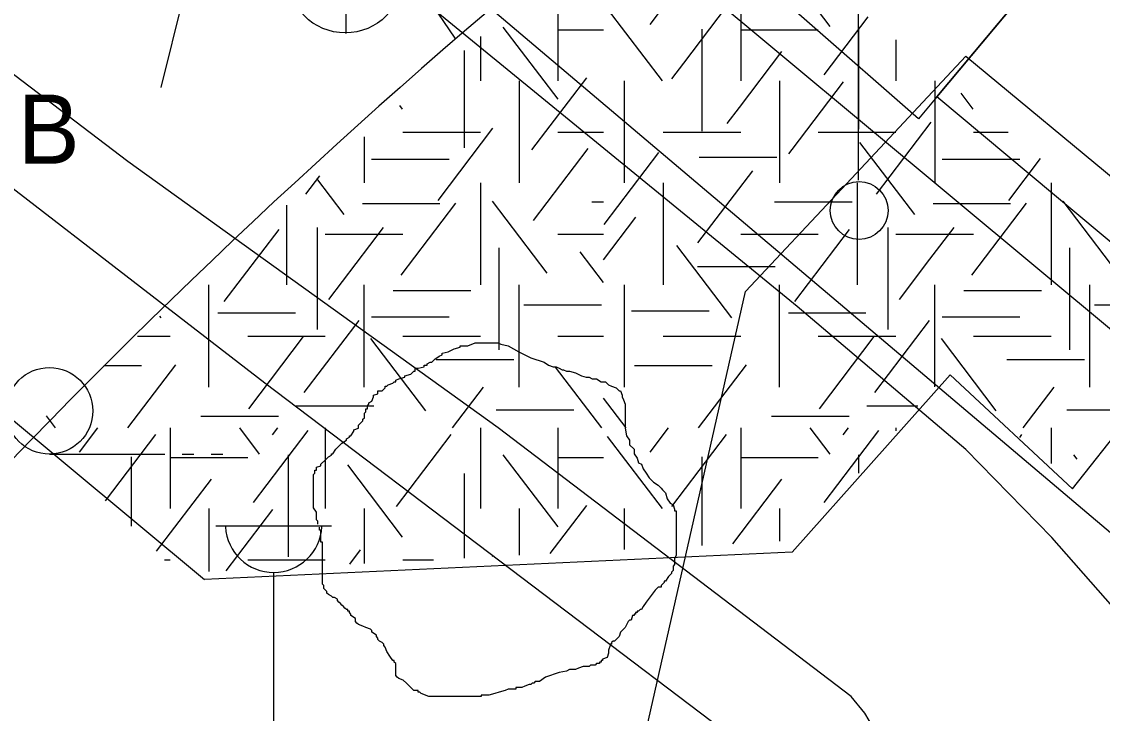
# Model space of a CAD drawing. Extents: x 419101 to 420177, y 4451541 to 4452254.
# Drawn here: x 420037 to 420055.71, y 4451798.88 to 4451810.86 of the extents above; entities that cross this region are included whole.
import ezdxf

# ---------------------------------------------------------------- set-up
doc = ezdxf.new("R2010")
doc.units = 0
for name, color, linetype in [('3_HALİHAZIR', 7, 'Continuous'), ('Level 10', 7, 'Continuous'), ('Level 3', 7, 'Continuous'), ('Level 41', 7, 'Continuous'), ('Level 60', 7, 'Continuous'), ('Level 62', 7, 'Continuous'), ('Level 9', 7, 'Continuous')]:
    doc.layers.add(name, color=color, linetype=linetype)

msp = doc.modelspace()

# ---------------------------------------------------------------- linework, layer by layer
at = {"layer": '3_HALİHAZIR'}
for p, q in [((420051.492, 4451808.114), (420051.492, 4451813.114)), ((420042.622, 4451810.659), (420042.622, 4451812.659)), ((420037.485, 4451803.369), (420039.485, 4451803.369)), ((420039.785, 4451803.369), (420039.985, 4451803.369)), ((420040.285, 4451803.369), (420040.485, 4451803.369)), ((420040.368, 4451802.129), (420042.368, 4451802.129)), ((420041.368, 4451797.129), (420041.368, 4451801.322))]:
    msp.add_line(p, q, dxfattribs=at)
for points in [[(420056.823, 4451799.668), (420054.841, 4451801.925), (420053.348, 4451803.452), (420050.428, 4451805.928), (420029.46, 4451823.078), (420021.033, 4451829.883), (420019.589, 4451831.121), (420019.41, 4451831.326), (420019.246, 4451831.554), (420019.133, 4451831.756), (420019.017, 4451832.01), (420018.953, 4451832.271), (420018.928, 4451832.446), (420018.917, 4451832.522), (420018.961, 4451833.549), (420019.267, 4451835.24), (420019.643, 4451836.68), (420020.238, 4451838.312), (420021.619, 4451840.877), (420023.003, 4451842.968), (420023.708, 4451843.872), (420024.484, 4451844.856)], [(420037.326, 4451790.811), (420040.458, 4451792.766), (420042.736, 4451793.849), (420044.783, 4451794.59), (420046.765, 4451794.907), (420050.197, 4451795.314), (420051.003, 4451795.442), (420051.457, 4451795.64), (420051.873, 4451795.942), (420052.006, 4451796.14), (420052.179, 4451796.494), (420052.26, 4451796.778), (420052.272, 4451797.061), (420052.286, 4451797.375), (420052.221, 4451797.605), (420052.14, 4451797.864), (420052.02, 4451798.096), (420051.829, 4451798.504), (420051.604, 4451798.884), (420051.366, 4451799.173), (420045.251, 4451803.827), (420038.842, 4451808.438), (420028.447, 4451816.357), (420025.598, 4451818.304)], [(420050.115, 4451797.855), (420041.213, 4451804.601), (420034.499, 4451809.782), (420027.455, 4451815.019), (420027.159, 4451815.25), (420026.893, 4451815.331), (420026.646, 4451815.29), (420026.529, 4451815.249), (420025.51, 4451814.723), (420027.094, 4451811.227), (420028.613, 4451807.2), (420029.488, 4451804.82), (420030.178, 4451802.846)]]:
    msp.add_lwpolyline(points, dxfattribs=at)
for points in [[(420060.93, 4451802.802), (420052.848, 4451809.562), (420062.252, 4451820.805), (420070.489, 4451814.157), (420068.419, 4451811.773), (420066.587, 4451809.46), (420063.816, 4451806.129)], [(420048.328, 4451819.09), (420055.557, 4451812.8), (420052.848, 4451809.562), (420052.532, 4451809.178), (420044.981, 4451815.791)]]:
    msp.add_lwpolyline(points, close=True, dxfattribs=at)
for centre, radius in [((420042.607, 4451811.667), 1), ((420051.503, 4451807.59), 0.5), ((420037.485, 4451804.119), 0.75)]:
    msp.add_circle(centre, radius, dxfattribs=at)
msp.add_arc((420041.368, 4451802.158), 0.837, 183.298, 356.9072, dxfattribs=at)
at = {"layer": 'Level 10'}
msp.add_lwpolyline([(420167.583, 4451712.437), (420020.79, 4451834.748), (420040.807, 4451853.732), (420112.025, 4451837.916), (420168.799, 4451827.537)], dxfattribs=at)
at = {"layer": 'Level 3'}
for points in [[(420044.39, 4451805.143), (420044.494, 4451805.195), (420044.597, 4451805.221), (420044.597, 4451805.247), (420044.623, 4451805.247), (420044.649, 4451805.247), (420044.727, 4451805.247), (420044.857, 4451805.299), (420044.961, 4451805.299), (420045.038, 4451805.299), (420045.09, 4451805.299), (420045.168, 4451805.299), (420045.22, 4451805.299), (420045.246, 4451805.299), (420045.298, 4451805.273), (420045.428, 4451805.247), (420045.609, 4451805.143), (420045.817, 4451805.039), (420046.05, 4451804.961), (420046.128, 4451804.909), (420046.206, 4451804.883), (420046.258, 4451804.883), (420046.31, 4451804.857), (420046.361, 4451804.831), (420046.387, 4451804.831), (420046.439, 4451804.805), (420046.491, 4451804.805), (420046.595, 4451804.779), (420046.699, 4451804.727), (420046.776, 4451804.701), (420046.828, 4451804.701), (420046.88, 4451804.675), (420046.932, 4451804.675), (420046.958, 4451804.675), (420047.036, 4451804.624), (420047.114, 4451804.624), (420047.166, 4451804.572), (420047.217, 4451804.546), (420047.295, 4451804.52), (420047.347, 4451804.468), (420047.373, 4451804.468), (420047.399, 4451804.39), (420047.399, 4451804.364), (420047.425, 4451804.312), (420047.451, 4451804.234), (420047.451, 4451804.208), (420047.451, 4451804.13), (420047.451, 4451804.078), (420047.451, 4451804), (420047.451, 4451803.974), (420047.451, 4451803.896), (420047.451, 4451803.819), (420047.477, 4451803.689), (420047.529, 4451803.611), (420047.529, 4451803.533), (420047.607, 4451803.455), (420047.607, 4451803.377), (420047.658, 4451803.299), (420047.684, 4451803.221), (420047.736, 4451803.195), (420047.762, 4451803.117), (420047.814, 4451803.039), (420047.866, 4451802.962), (420047.944, 4451802.884), (420048.022, 4451802.832), (420048.073, 4451802.78), (420048.099, 4451802.754), (420048.151, 4451802.702), (420048.177, 4451802.598), (420048.229, 4451802.52), (420048.281, 4451802.494), (420048.307, 4451802.416), (420048.307, 4451802.39), (420048.333, 4451802.39), (420048.333, 4451802.364), (420048.333, 4451802.338), (420048.333, 4451802.286), (420048.333, 4451802.183), (420048.333, 4451802.131), (420048.333, 4451802.053), (420048.333, 4451801.975), (420048.333, 4451801.897), (420048.333, 4451801.819), (420048.333, 4451801.741), (420048.333, 4451801.689), (420048.333, 4451801.611), (420048.307, 4451801.559), (420048.307, 4451801.455), (420048.281, 4451801.429), (420048.281, 4451801.352), (420048.255, 4451801.326), (420048.255, 4451801.3), (420048.203, 4451801.248), (420048.151, 4451801.17), (420048.125, 4451801.17), (420048.125, 4451801.144), (420048.099, 4451801.118), (420048.073, 4451801.092), (420048.073, 4451801.066), (420048.048, 4451801.066), (420048.022, 4451801.066)], [(420042.133, 4451802.157), (420042.133, 4451802.183), (420042.133, 4451802.208), (420042.107, 4451802.234), (420042.107, 4451802.26), (420042.107, 4451802.286), (420042.107, 4451802.312), (420042.107, 4451802.338), (420042.107, 4451802.364), (420042.055, 4451802.442), (420042.055, 4451802.52), (420042.055, 4451802.546), (420042.055, 4451802.624), (420042.055, 4451802.702), (420042.055, 4451802.728), (420042.055, 4451802.754), (420042.055, 4451802.78), (420042.055, 4451802.806), (420042.055, 4451802.832), (420042.055, 4451802.858), (420042.055, 4451802.884), (420042.055, 4451802.91), (420042.055, 4451802.936), (420042.055, 4451803.014), (420042.081, 4451803.039), (420042.081, 4451803.065), (420042.081, 4451803.091), (420042.107, 4451803.091), (420042.107, 4451803.117), (420042.107, 4451803.143), (420042.185, 4451803.169), (420042.185, 4451803.195), (420042.263, 4451803.273), (420042.315, 4451803.325), (420042.366, 4451803.351), (420042.366, 4451803.377), (420042.392, 4451803.377), (420042.444, 4451803.455), (420042.496, 4451803.507), (420042.548, 4451803.559), (420042.626, 4451803.611), (420042.626, 4451803.637), (420042.678, 4451803.663), (420042.678, 4451803.689), (420042.704, 4451803.689), (420042.756, 4451803.767), (420042.756, 4451803.793), (420042.833, 4451803.819), (420042.833, 4451803.844), (420042.833, 4451803.87), (420042.885, 4451803.922), (420042.911, 4451803.948), (420042.911, 4451803.974), (420042.937, 4451804), (420042.937, 4451804.026), (420042.937, 4451804.052), (420042.937, 4451804.078), (420042.963, 4451804.104), (420042.963, 4451804.13), (420042.963, 4451804.156), (420042.989, 4451804.156), (420042.989, 4451804.182), (420042.989, 4451804.208), (420043.015, 4451804.234), (420043.015, 4451804.26), (420043.067, 4451804.286), (420043.093, 4451804.364), (420043.093, 4451804.39), (420043.171, 4451804.416), (420043.171, 4451804.442), (420043.171, 4451804.468), (420043.248, 4451804.468), (420043.3, 4451804.52), (420043.3, 4451804.546), (420043.326, 4451804.546), (420043.352, 4451804.572), (420043.43, 4451804.598), (420043.456, 4451804.624), (420043.482, 4451804.624), (420043.482, 4451804.65), (420043.534, 4451804.675), (420043.638, 4451804.701), (420043.638, 4451804.727), (420043.741, 4451804.753), (420043.793, 4451804.805), (420043.819, 4451804.805), (420043.819, 4451804.831), (420043.819, 4451804.857), (420043.871, 4451804.857), (420043.975, 4451804.883), (420043.975, 4451804.909), (420044.001, 4451804.909), (420044.027, 4451804.909), (420044.027, 4451804.935), (420044.079, 4451804.961), (420044.105, 4451804.961), (420044.156, 4451805.013), (420044.234, 4451805.065), (420044.286, 4451805.091), (420044.286, 4451805.117), (420044.39, 4451805.143)], [(420044.079, 4451799.17), (420044.053, 4451799.17), (420043.923, 4451799.222), (420043.897, 4451799.248), (420043.871, 4451799.248), (420043.871, 4451799.274), (420043.793, 4451799.274), (420043.741, 4451799.326), (420043.664, 4451799.404), (420043.612, 4451799.456), (420043.534, 4451799.482), (420043.508, 4451799.508), (420043.482, 4451799.534), (420043.482, 4451799.56), (420043.482, 4451799.638), (420043.482, 4451799.716), (420043.482, 4451799.741), (420043.456, 4451799.767), (420043.456, 4451799.793), (420043.43, 4451799.793), (420043.378, 4451799.871), (420043.326, 4451799.949), (420043.3, 4451800.027), (420043.274, 4451800.053), (420043.274, 4451800.079), (420043.248, 4451800.105), (420043.197, 4451800.131), (420043.171, 4451800.157), (420043.171, 4451800.183), (420043.145, 4451800.209), (420043.145, 4451800.235), (420043.067, 4451800.287), (420043.067, 4451800.313), (420043.041, 4451800.339), (420042.963, 4451800.365), (420042.911, 4451800.391), (420042.833, 4451800.417), (420042.807, 4451800.443), (420042.782, 4451800.469), (420042.782, 4451800.495), (420042.782, 4451800.521), (420042.704, 4451800.572), (420042.704, 4451800.598), (420042.678, 4451800.624), (420042.678, 4451800.65), (420042.652, 4451800.65), (420042.652, 4451800.676), (420042.626, 4451800.676), (420042.6, 4451800.702), (420042.574, 4451800.728), (420042.548, 4451800.754), (420042.522, 4451800.78), (420042.496, 4451800.806), (420042.47, 4451800.832), (420042.47, 4451800.858), (420042.418, 4451800.884), (420042.392, 4451800.884), (420042.366, 4451800.91), (420042.315, 4451800.936), (420042.289, 4451800.962), (420042.289, 4451800.988), (420042.263, 4451801.014), (420042.237, 4451801.04), (420042.237, 4451801.066), (420042.237, 4451801.092), (420042.211, 4451801.118), (420042.211, 4451801.144), (420042.211, 4451801.17), (420042.211, 4451801.248), (420042.211, 4451801.3), (420042.211, 4451801.326), (420042.211, 4451801.352), (420042.211, 4451801.377), (420042.211, 4451801.403), (420042.211, 4451801.429), (420042.211, 4451801.455), (420042.211, 4451801.481), (420042.211, 4451801.507), (420042.211, 4451801.533), (420042.211, 4451801.559), (420042.211, 4451801.585), (420042.211, 4451801.611), (420042.211, 4451801.637), (420042.211, 4451801.663), (420042.211, 4451801.689), (420042.211, 4451801.715), (420042.211, 4451801.793), (420042.211, 4451801.819), (420042.211, 4451801.845), (420042.185, 4451801.845), (420042.185, 4451801.871), (420042.185, 4451801.897), (420042.185, 4451801.923), (420042.185, 4451801.949), (420042.185, 4451801.975), (420042.185, 4451802.001), (420042.185, 4451802.027), (420042.185, 4451802.053), (420042.159, 4451802.053), (420042.159, 4451802.079), (420042.159, 4451802.105)], [(420048.022, 4451801.066), (420047.97, 4451801.014), (420047.814, 4451800.806), (420047.762, 4451800.728), (420047.736, 4451800.676), (420047.71, 4451800.676), (420047.684, 4451800.65), (420047.658, 4451800.65), (420047.658, 4451800.624), (420047.632, 4451800.624), (420047.632, 4451800.598), (420047.607, 4451800.598), (420047.607, 4451800.572), (420047.581, 4451800.572), (420047.555, 4451800.495), (420047.529, 4451800.495), (420047.503, 4451800.469), (420047.451, 4451800.365), (420047.373, 4451800.287), (420047.347, 4451800.209), (420047.269, 4451800.131), (420047.243, 4451800.131), (420047.217, 4451800.105), (420047.217, 4451800.079), (420047.191, 4451800.079), (420047.191, 4451800.053), (420047.166, 4451799.975), (420047.166, 4451799.923), (420047.14, 4451799.845), (420047.062, 4451799.819), (420047.062, 4451799.793), (420047.036, 4451799.793), (420047.036, 4451799.767), (420047.01, 4451799.767), (420047.01, 4451799.741), (420046.984, 4451799.741), (420046.958, 4451799.741), (420046.932, 4451799.716), (420046.906, 4451799.716), (420046.88, 4451799.716), (420046.854, 4451799.716), (420046.828, 4451799.69), (420046.802, 4451799.69), (420046.776, 4451799.69), (420046.75, 4451799.69), (420046.725, 4451799.69), (420046.647, 4451799.664), (420046.595, 4451799.638), (420046.517, 4451799.638), (420046.491, 4451799.638), (420046.439, 4451799.612), (420046.31, 4451799.586), (420046.076, 4451799.508), (420045.972, 4451799.43), (420045.894, 4451799.43), (420045.869, 4451799.404), (420045.843, 4451799.404), (420045.817, 4451799.378), (420045.791, 4451799.378), (420045.713, 4451799.352), (420045.661, 4451799.326), (420045.635, 4451799.326), (420045.609, 4451799.326), (420045.583, 4451799.326), (420045.557, 4451799.326), (420045.557, 4451799.3), (420045.531, 4451799.3), (420045.505, 4451799.3), (420045.428, 4451799.3), (420045.376, 4451799.274), (420045.272, 4451799.248), (420045.194, 4451799.222), (420045.09, 4451799.196), (420045.038, 4451799.196), (420045.012, 4451799.196), (420044.987, 4451799.196), (420044.961, 4451799.196), (420044.961, 4451799.17), (420044.935, 4451799.17), (420044.909, 4451799.17), (420044.883, 4451799.17), (420044.857, 4451799.17), (420044.831, 4451799.17), (420044.805, 4451799.17), (420044.779, 4451799.17), (420044.753, 4451799.17), (420044.727, 4451799.17), (420044.649, 4451799.17), (420044.597, 4451799.17), (420044.52, 4451799.17), (420044.468, 4451799.17), (420044.442, 4451799.17), (420044.416, 4451799.17), (420044.364, 4451799.17), (420044.286, 4451799.17), (420044.26, 4451799.17), (420044.208, 4451799.17), (420044.182, 4451799.17), (420044.13, 4451799.17), (420044.105, 4451799.17), (420044.079, 4451799.17)]]:
    msp.add_lwpolyline(points, dxfattribs=at)
at = {"layer": 'Level 41'}
for p, q in [((420046.289, 4451811.232), (420046.289, 4451809.834)), ((420046.289, 4451811.232), (420046.289, 4451809.834)), ((420047.887, 4451810.815), (420048.204, 4451811.232)), ((420049.453, 4451811.232), (420049.453, 4451809.834)), ((420051.002, 4451810.78), (420050.658, 4451811.232)), ((420048.098, 4451809.834), (420047.149, 4451811.084)), ((420048.467, 4451810.144), (420049.207, 4451811.119)), ((420050.895, 4451809.938), (420051.658, 4451810.943)), ((420046.29, 4451809.518), (420045.341, 4451810.767)), ((420046.289, 4451810.718), (420047.077, 4451810.718)), ((420048.778, 4451810.73), (420048.778, 4451809.896)), ((420049.453, 4451810.718), (420050.796, 4451810.718)), ((420051.495, 4451810.765), (420051.495, 4451808.998)), ((420044.946, 4451810.603), (420044.946, 4451809.834)), ((420052.139, 4451810.548), (420052.139, 4451809.834)), ((420044.664, 4451810.364), (420044.664, 4451808.677)), ((420049.43, 4451809.377), (420050.167, 4451810.347)), ((420048.258, 4451809.869), (420048.467, 4451810.144)), ((420045.838, 4451808.641), (420046.787, 4451809.891)), ((420048.778, 4451809.896), (420048.778, 4451808.963)), ((420045.618, 4451809.834), (420045.618, 4451808.067)), ((420045.618, 4451809.834), (420045.618, 4451808.067)), ((420047.439, 4451808.067), (420047.439, 4451809.834)), ((420050.125, 4451809.834), (420050.125, 4451808.823)), ((420050.343, 4451808.649), (420051.233, 4451809.822)), ((420052.811, 4451809.834), (420052.811, 4451808.067)), ((420053.479, 4451809.343), (420053.268, 4451809.621)), ((420043.6, 4451809.343), (420043.55, 4451809.409)), ((420049.218, 4451809.097), (420049.43, 4451809.377)), ((420043.603, 4451808.95), (420044.946, 4451808.95)), ((420044.213, 4451807.766), (420045.162, 4451809.016)), ((420046.289, 4451808.95), (420047.077, 4451808.95)), ((420048.11, 4451808.95), (420049.453, 4451808.95)), ((420050.796, 4451808.95), (420052.139, 4451808.95)), ((420051.801, 4451807.871), (420052.752, 4451809.12)), ((420053.482, 4451808.95), (420054.085, 4451808.95)), ((420042.932, 4451808.866), (420042.932, 4451808.067)), ((420050.125, 4451808.823), (420050.125, 4451808.067)), ((420052.467, 4451807.521), (420051.517, 4451808.77)), ((420045.864, 4451807.415), (420046.814, 4451808.664)), ((420047.087, 4451807.346), (420048.036, 4451808.595)), ((420050.284, 4451808.572), (420050.343, 4451808.649)), ((420043.063, 4451808.48), (420044.406, 4451808.48)), ((420048.734, 4451808.516), (420050.077, 4451808.516)), ((420052.942, 4451808.48), (420054.285, 4451808.48)), ((420054.092, 4451807.766), (420054.643, 4451808.492)), ((420041.922, 4451807.871), (420042.167, 4451808.193)), ((420048.712, 4451807.029), (420049.661, 4451808.279)), ((420042.588, 4451807.521), (420042.113, 4451808.145)), ((420044.946, 4451808.067), (420044.946, 4451806.3)), ((420048.11, 4451808.067), (420048.11, 4451806.3)), ((420051.468, 4451808.067), (420051.468, 4451807.753)), ((420054.825, 4451808.067), (420054.825, 4451806.3)), ((420041.589, 4451807.685), (420041.589, 4451806.3)), ((420042.903, 4451807.71), (420044.246, 4451807.71)), ((420043.573, 4451806.469), (420044.523, 4451807.719)), ((420046.103, 4451806.503), (420045.154, 4451807.752)), ((420046.873, 4451807.743), (420047.077, 4451807.743)), ((420050.04, 4451807.743), (420051.383, 4451807.743)), ((420051.468, 4451807.753), (420051.468, 4451806.3)), ((420051.468, 4451807.753), (420051.468, 4451807.753)), ((420052.782, 4451807.71), (420054.125, 4451807.71)), ((420053.452, 4451806.469), (420054.402, 4451807.719)), ((420055.982, 4451806.503), (420055.033, 4451807.752)), ((420047.077, 4451806.737), (420047.636, 4451807.473)), ((420040.51, 4451806.013), (420041.46, 4451807.263)), ((420042.121, 4451807.295), (420042.121, 4451805.527)), ((420042.321, 4451806.049), (420043.27, 4451807.298)), ((420050.389, 4451806.013), (420051.339, 4451807.263)), ((420052, 4451807.295), (420052, 4451805.527)), ((420052.73, 4451806.747), (420053.149, 4451807.298)), ((420042.26, 4451807.183), (420043.603, 4451807.183)), ((420046.289, 4451807.183), (420047.077, 4451807.183)), ((420049.453, 4451807.183), (420050.796, 4451807.183)), ((420052.139, 4451807.183), (420052.183, 4451807.183)), ((420052.183, 4451807.183), (420053.482, 4451807.183)), ((420045.264, 4451806.945), (420045.264, 4451805.177)), ((420049.297, 4451805.732), (420048.348, 4451806.982)), ((420055.143, 4451806.945), (420055.143, 4451805.177)), ((420047.077, 4451806.343), (420046.671, 4451806.877)), ((420052.2, 4451806.049), (420052.73, 4451806.747)), ((420048.707, 4451806.623), (420050.05, 4451806.623)), ((420040.246, 4451804.532), (420040.246, 4451806.3)), ((420042.932, 4451804.532), (420042.932, 4451806.3)), ((420043.437, 4451806.202), (420044.78, 4451806.202)), ((420045.618, 4451804.532), (420045.618, 4451806.3)), ((420047.439, 4451804.532), (420047.439, 4451806.3)), ((420050.125, 4451804.532), (420050.125, 4451806.3)), ((420052.811, 4451804.537), (420052.811, 4451806.3)), ((420053.316, 4451806.202), (420053.414, 4451806.202)), ((420053.414, 4451806.202), (420054.659, 4451806.202)), ((420055.497, 4451804.542), (420055.497, 4451806.3)), ((420045.7, 4451805.957), (420047.043, 4451805.957)), ((420055.579, 4451805.957), (420056.922, 4451805.957)), ((420040.4, 4451805.817), (420041.743, 4451805.817)), ((420047.562, 4451805.851), (420048.905, 4451805.851)), ((420050.279, 4451805.817), (420051.622, 4451805.817)), ((420039.418, 4451805.732), (420039.398, 4451805.758)), ((420041.896, 4451804.435), (420042.845, 4451805.685)), ((420043.063, 4451805.746), (420044.406, 4451805.746)), ((420051.775, 4451804.435), (420052.724, 4451805.685)), ((420052.942, 4451805.746), (420053.986, 4451805.746)), ((420053.986, 4451805.746), (420054.285, 4451805.746)), ((420039.009, 4451805.416), (420039.574, 4451805.416)), ((420040.917, 4451805.416), (420042.26, 4451805.416)), ((420040.936, 4451804.156), (420041.885, 4451805.405)), ((420043.603, 4451805.416), (420044.946, 4451805.416)), ((420046.289, 4451805.416), (420047.077, 4451805.416)), ((420048.11, 4451805.416), (420049.453, 4451805.416)), ((420050.796, 4451805.416), (420052.139, 4451805.416)), ((420050.815, 4451804.156), (420051.764, 4451805.405)), ((420053.482, 4451805.416), (420054.4, 4451805.416)), ((420054.4, 4451805.416), (420054.825, 4451805.416)), ((420043.999, 4451804.121), (420043.049, 4451805.37)), ((420053.878, 4451804.121), (420052.928, 4451805.37)), ((420038.428, 4451804.905), (420039.079, 4451804.905)), ((420038.845, 4451803.823), (420039.674, 4451804.914)), ((420044.182, 4451805.009), (420045.525, 4451805.009)), ((420047.048, 4451803.823), (420046.246, 4451804.879)), ((420047.616, 4451804.905), (420048.958, 4451804.905)), ((420048.724, 4451803.823), (420049.553, 4451804.914)), ((420054.061, 4451805.009), (420054.911, 4451805.009)), ((420054.911, 4451805.009), (420055.404, 4451805.009)), ((420044.465, 4451803.823), (420045.002, 4451804.529)), ((420054.344, 4451803.823), (420054.881, 4451804.529)), ((420055.497, 4451804.532), (420055.497, 4451804.542)), ((420047.471, 4451803.823), (420047.077, 4451804.341)), ((420041.759, 4451804.204), (420043.102, 4451804.204)), ((420045.221, 4451804.135), (420046.564, 4451804.135)), ((420051.638, 4451804.204), (420052.518, 4451804.204)), ((420055.1, 4451804.135), (420056.008, 4451804.135)), ((420037.592, 4451803.823), (420037.434, 4451804.031)), ((420040.107, 4451804.029), (420041.45, 4451804.029)), ((420049.986, 4451804.029), (420051.329, 4451804.029)), ((420038.008, 4451803.406), (420038.325, 4451803.823)), ((420038.458, 4451802.563), (420039.328, 4451803.71)), ((420039.574, 4451803.823), (420039.574, 4451802.425)), ((420041.123, 4451803.371), (420040.779, 4451803.823)), ((420041.016, 4451802.529), (420041.966, 4451803.779)), ((420041.349, 4451803.703), (420041.44, 4451803.823)), ((420042.26, 4451803.823), (420042.26, 4451802.425)), ((420043.493, 4451802.46), (420044.442, 4451803.71)), ((420044.946, 4451803.823), (420044.946, 4451802.425)), ((420046.289, 4451803.823), (420046.289, 4451802.425)), ((420046.289, 4451803.823), (420046.289, 4451802.425)), ((420047.887, 4451803.406), (420048.204, 4451803.823)), ((420048.258, 4451802.46), (420049.207, 4451803.71)), ((420049.453, 4451803.823), (420049.453, 4451802.425)), ((420051.002, 4451803.371), (420050.658, 4451803.823)), ((420050.895, 4451802.529), (420051.845, 4451803.779)), ((420051.228, 4451803.703), (420051.319, 4451803.823)), ((420052.139, 4451803.823), (420052.139, 4451803.773)), ((420054.283, 4451803.66), (420054.321, 4451803.71)), ((420054.825, 4451803.823), (420054.825, 4451803.208)), ((420048.098, 4451802.425), (420047.149, 4451803.675)), ((420041.616, 4451803.356), (420041.616, 4451801.589)), ((420046.29, 4451802.109), (420045.341, 4451803.358)), ((420051.495, 4451803.356), (420051.495, 4451803.042)), ((420055.278, 4451803.282), (420055.22, 4451803.358)), ((420038.899, 4451803.321), (420038.899, 4451802.122)), ((420039.574, 4451803.309), (420040.917, 4451803.309)), ((420043.6, 4451801.934), (420042.651, 4451803.183)), ((420046.289, 4451803.309), (420047.077, 4451803.309)), ((420048.778, 4451803.321), (420048.778, 4451801.788)), ((420049.453, 4451803.309), (420050.796, 4451803.309)), ((420044.664, 4451803.035), (420044.664, 4451801.569)), ((420039.339, 4451801.688), (420040.288, 4451802.938)), ((420049.316, 4451801.817), (420050.167, 4451802.938)), ((420040.246, 4451802.425), (420040.246, 4451801.334)), ((420040.547, 4451801.35), (420041.354, 4451802.413)), ((420042.932, 4451802.425), (420042.932, 4451801.477)), ((420045.618, 4451802.425), (420045.618, 4451801.62)), ((420045.618, 4451802.425), (420045.618, 4451801.62)), ((420046.154, 4451801.648), (420046.787, 4451802.482)), ((420047.439, 4451801.717), (420047.439, 4451802.425)), ((420050.125, 4451802.425), (420050.125, 4451801.86)), ((420042.685, 4451801.464), (420042.873, 4451801.711)), ((420039.48, 4451801.541), (420039.574, 4451801.541)), ((420040.917, 4451801.541), (420042.26, 4451801.541)), ((420043.603, 4451801.541), (420044.134, 4451801.541)), ((420045.153, 4451801.595), (420045.162, 4451801.607))]:
    msp.add_line(p, q, dxfattribs=at)
at = {"layer": 'Level 60'}
msp.add_lwpolyline([(420017.518, 4451834.454), (420113.41, 4451753.308), (420120.388, 4451844.158), (420045.455, 4451863.296)], close=True, dxfattribs=at)
at = {"layer": 'Level 62'}
for p, q in [((420028.625, 4451810.816), (420040.17, 4451801.196)), ((420051.201, 4451807.965), (420053.351, 4451810.262)), ((420051.201, 4451807.965), (420053.351, 4451810.262)), ((420053.351, 4451810.262), (420061.496, 4451803.512)), ((420053.351, 4451810.262), (420061.496, 4451803.512)), ((420049.538, 4451806.189), (420051.201, 4451807.965)), ((420049.538, 4451806.189), (420051.201, 4451807.965)), ((420049.538, 4451806.189), (420051.201, 4451807.965)), ((420045.834, 4451789.851), (420049.538, 4451806.189)), ((420045.834, 4451789.851), (420049.538, 4451806.189)), ((420045.834, 4451789.851), (420049.538, 4451806.189)), ((420050.343, 4451801.674), (420053.078, 4451804.746)), ((420053.078, 4451804.746), (420055.197, 4451802.766)), ((420055.197, 4451802.766), (420056.172, 4451804.004)), ((420050.343, 4451801.674), (420040.17, 4451801.196))]:
    msp.add_line(p, q, dxfattribs=at)
msp.add_arc((420121.033, 4451722.239), 116.858, 129.83653, 160.61008, dxfattribs=at)
at = {"layer": 'Level 9'}
for p, q in [((420042.432, 4451821.927), (420039.413, 4451809.723)), ((420042.432, 4451821.927), (420039.413, 4451809.723)), ((420037.715, 4451820.603), (420044.506, 4451810.574)), ((420037.715, 4451820.603), (420044.506, 4451810.574))]:
    msp.add_line(p, q, dxfattribs=at)

# ---------------------------------------------------------------- texts
at = {"layer": '3_HALİHAZIR'}
msp.add_text('B', height=1.2, dxfattribs=at).set_placement((420036.938, 4451808.399))

doc.saveas('drawing.dxf')
